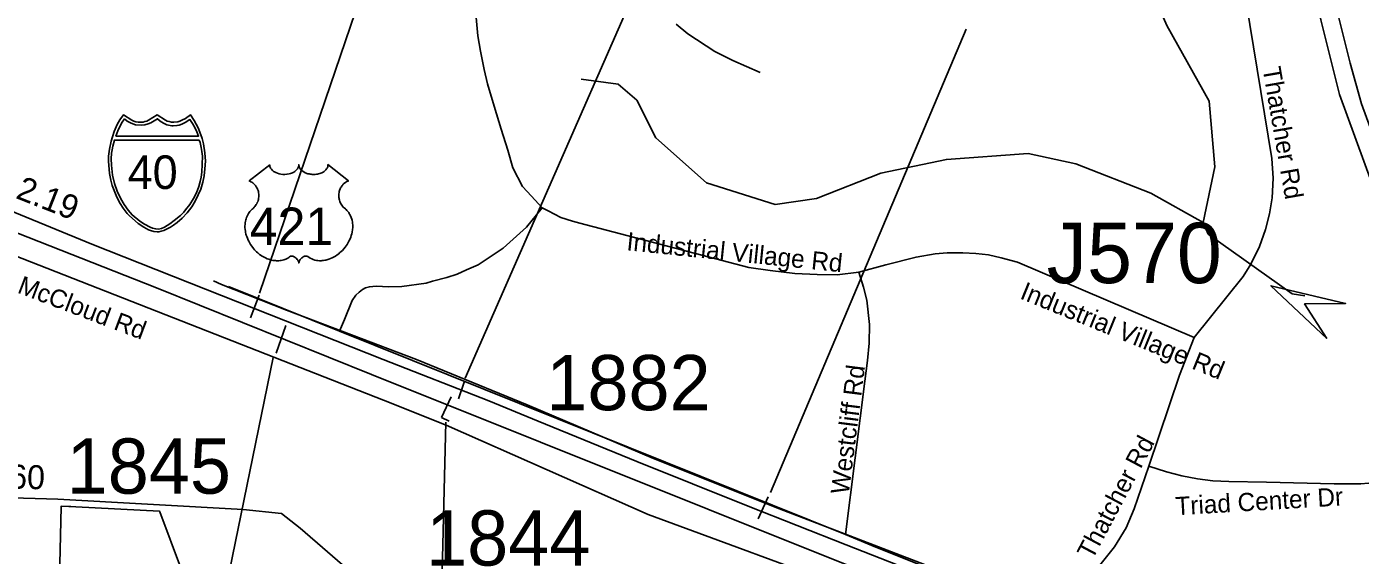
# Model space of a CAD drawing. Extents: x 1662474 to 1856135, y 779280 to 917889.
# Drawn here: x 1707768 to 1714723, y 851360 to 854116 of the extents above; entities that cross this region are included whole.
import ezdxf

# ---------------------------------------------------------------- set-up
doc = ezdxf.new("R2010")
doc.units = 0
for name, color, linetype in [('Cogo Default Point CELL', 7, 'Continuous'), ('Exist Boundary Political City Limit New', 7, 'Continuous'), ('Exist Hydrographic Misc Water Feature', 7, 'Continuous'), ('Exist Road Non-System Structure Non-Sys Other Number Label', 7, 'Continuous'), ('Exist Road Non-System Type 51', 7, 'Continuous'), ('Exist Road Non-System Type 51 Label', 7, 'Continuous'), ('Exist Road Primary Interstate Divided Center Attributed', 7, 'Continuous'), ('Exist Road Primary Interstate Mileage Hundredths English Label', 7, 'Continuous'), ('Exist Road Primary Interstate Service Attributed', 7, 'Continuous'), ('Exist Road Primary Interstate Shield Number Label', 7, 'Continuous'), ('Exist Road Primary Interstate Structure Cantilever Sign Number Label', 7, 'Continuous'), ('Exist Road Primary Interstate Structure Ovrhead Sign CELL', 7, 'Continuous'), ('Exist Road Primary NC Divided Attributed', 7, 'Continuous'), ('Exist Road Primary US Shield Number Label', 7, 'Continuous'), ('Exist Road Secondary Mileage Tenths English Label', 7, 'Continuous'), ('Exist Road Secondary Structure Culvert Attributed CELL', 7, 'Continuous'), ('Exist Road Secondary Type 51 Attributed', 7, 'Continuous'), ('Exist Road Secondary Type 51 Label', 7, 'Continuous'), ('Map Preparation Boundary City Limit Buffer Line', 7, 'Continuous'), ('Prop Horizontal Alignment Curve and Spiral Data', 7, 'Continuous'), ('Prop Horizontal Alignment Tick Label', 7, 'Continuous'), ('Prop Roadway Culvert', 7, 'Continuous')]:
    doc.layers.add(name, color=color, linetype=linetype)

msp = doc.modelspace()

# ---------------------------------------------------------------- linework, layer by layer
at = {"layer": 'Exist Boundary Political City Limit New'}
for points in [[(1712113.9, 851164.8), (1711009.2, 851572.6), (1709955.9, 852037.8), (1709628.4, 852168.8), (1707437.4, 853027.4)], [(1707999, 851613.4), (1708023.9, 851612.1), (1708024.6, 851612.1), (1708461.2, 851589.1), (1708462.4, 851586.1), (1708575.9, 851284.4), (1708692.4, 851306.4), (1708702.4, 851281.4), (1708802.6, 851030.4), (1708491.1, 850898.9), (1708332.6, 850832.7), (1707925.6, 850663), (1707934.9, 851051.4), (1707937.6, 851164.8), (1707948.2, 851612.2), (1707948.4, 851616.1), (1707988.1, 851614), (1707999, 851613.4)]]:
    msp.add_lwpolyline(points, dxfattribs=at)
at = {"layer": 'Exist Hydrographic Misc Water Feature'}
for points in [[(1713904.2, 853094.4), (1713965.2, 853385.2), (1713935.1, 853727.2), (1713714.2, 854122.4), (1713616.2, 854347.6), (1713568.2, 854571.8), (1713588.2, 854889.8), (1713376.1, 855458.7), (1712998.1, 855988.3), (1712875.1, 856237), (1712645.1, 856556.8), (1712563.1, 856709.4), (1712540.1, 856916.7), (1712543.1, 857241.7), (1712365.1, 857826.2), (1712428.1, 858278), (1712439.2, 858635.5)], [(1713904.2, 853094.4), (1713631.1, 853247.7), (1713240.1, 853400.1), (1712991.2, 853454.4), (1712565.2, 853423.6), (1712223.1, 853351.8), (1711888.1, 853220.8), (1711671.1, 853189.1), (1711314.1, 853301.4), (1711049.1, 853536.6), (1710951.1, 853732.2), (1710852.2, 853816.3), (1710660.1, 853843.2)], [(1714434.1, 852712.7), (1714367.2, 852723.9), (1713929.2, 853034.8), (1713904.2, 853094.4)]]:
    msp.add_lwpolyline(points, dxfattribs=at)
at = {"layer": 'Exist Road Non-System Type 51'}
for p, q in [((1709399.8, 852527.6), (1708820.6, 852762)), ((1712038.6, 851468.8), (1709399.8, 852527.6))]:
    msp.add_line(p, q, dxfattribs=at)
for points in [[(1710457.5, 853171.9), (1710400.9, 853232), (1710354.9, 853283.4), (1710304, 853380.2), (1710278, 853472.9), (1710242.2, 853581.6), (1710206.1, 853701.2), (1710171.4, 853818.9), (1710153.9, 853892.9), (1710135.1, 853987.6), (1710121.6, 854067.9), (1710112.9, 854163.8), (1710109, 854314.7), (1710119.4, 854455.4), (1710129.9, 854528.4), (1710141.2, 854591.6)], [(1714064, 854629.4), (1714108.4, 854361.9), (1714261.4, 853427.9), (1714268.1, 853326.2), (1714262.9, 853224.1), (1714250.1, 853140.2), (1714229.4, 853057.8), (1714197.6, 852970.1), (1714152.8, 852878.5), (1714112.4, 852813.7), (1713856.9, 852495)], [(1711593.1, 853876.6), (1711451.1, 853940.1), (1711357.8, 853986.1), (1711217.1, 854079.5), (1711154.9, 854128.6)], [(1710457.5, 853171.9), (1710375.6, 853070.1), (1710253.4, 852960.4), (1710123.6, 852875.1), (1710062.5, 852848), (1710013.6, 852825.7), (1709959.9, 852808.4), (1709884, 852789.2), (1709852.2, 852779.2), (1709725, 852761.9), (1709657.2, 852759.4), (1709591.6, 852763), (1709555.9, 852759.9), (1709535.5, 852753.8), (1709519.8, 852745.4), (1709501.6, 852732.5), (1709485.4, 852716.8), (1709465.4, 852688.2), (1709426, 852589.2), (1709399.8, 852527.6)], [(1712108.1, 852836.5), (1711995.5, 852822), (1711891.4, 852824.2), (1711773.8, 852828.6), (1711645.4, 852843.9), (1711535.1, 852859.6), (1710653.9, 853090.8), (1710615.2, 853101.2), (1710554.9, 853121.8), (1710487.9, 853156.4), (1710457.5, 853171.9)], [(1713856.9, 852495), (1712936.1, 852887.7), (1712849.9, 852911.5), (1712784, 852926.2), (1712718.4, 852932.5), (1712650.9, 852936.5), (1712569.6, 852936.5), (1712506, 852931.5), (1712406.9, 852914.7), (1712249.6, 852875.1), (1712108.1, 852836.5)], [(1712108.1, 852836.5), (1712132, 852757.8), (1712149.6, 852689.8), (1712164.6, 852563), (1712162.1, 852465.6), (1712153.9, 852375.1), (1712139.6, 852268.5), (1712038.6, 851468.8)], [(1713856.9, 852495), (1713779.8, 852299.5), (1713620.4, 851824.2)], [(1713620.4, 851824.2), (1713544.4, 851601.9), (1713502.9, 851502.7), (1713441.1, 851403.2), (1713358.5, 851300.2), (1713280, 851188.5), (1713226.2, 851118.4), (1713201.6, 851056.8), (1713186.9, 851031.2)], [(1715097.8, 851441.7), (1715070.6, 851479.4), (1715036.1, 851527), (1715020.2, 851558.8), (1714996.5, 851582.6), (1714985.9, 851593.2), (1714972.6, 851617), (1714951.5, 851640.9), (1714930.4, 851662), (1714906.5, 851677.9), (1714877.4, 851701.7), (1714832.4, 851720.2), (1714795.4, 851728.2), (1714765.6, 851736.4), (1714726.8, 851732.2), (1714661.9, 851731.5), (1714587.1, 851732.6), (1714233.9, 851740.7), (1714037, 851744.6), (1713953.8, 851748), (1713873.4, 851758.9), (1713792.1, 851774), (1713713.1, 851794.2), (1713620.4, 851824.2)], [(1713186.9, 851031.2), (1713110.2, 851054.4), (1712859, 851137.9), (1712197.6, 851401.9), (1712038.6, 851468.8)]]:
    msp.add_lwpolyline(points, dxfattribs=at)
at = {"layer": 'Exist Road Primary Interstate Divided Center Attributed'}
for points in [[(1714858.6, 850291.4), (1714067.9, 850602.6), (1712720.5, 851147.8), (1712042, 851414.6), (1711531.6, 851615.6), (1710949.7, 851849.5), (1710435.5, 852058.3), (1710178.4, 852164.6), (1709627.5, 852381.1), (1708108, 852982.4), (1707332.8, 853299.4), (1706940.4, 853450.2)], [(1706733.5, 853436.6), (1707609.2, 853082.9), (1708446.3, 852754.2), (1709567.5, 852301.9), (1713955.8, 850544.6), (1714879.8, 850194.7)]]:
    msp.add_lwpolyline(points, dxfattribs=at)
at = {"layer": 'Exist Road Primary Interstate Service Attributed'}
msp.add_lwpolyline([(1708743.2, 852790.6), (1708784, 852772.5), (1709124, 852637.7), (1709802.2, 852380.8), (1710379.3, 852144), (1711036.9, 851864.6), (1711694.6, 851601.7), (1713183.5, 851030.2), (1713948.5, 850732.5), (1714537.7, 850490.6), (1714930.2, 850348.6), (1715188, 850264.4), (1715304.2, 850224), (1715326.8, 850212.9)], dxfattribs=at)
at = {"layer": 'Exist Road Primary Interstate Structure Cantilever Sign Number Label'}
msp.add_line((1709954.5, 852053.4), (1709878.1, 848885.3), dxfattribs=at)
at = {"layer": 'Exist Road Primary Interstate Structure Ovrhead Sign CELL'}
for p, q in [((1708983.4, 852726), (1709739.9, 854951.2)), ((1710054.4, 852283.6), (1710945.7, 854314.8)), ((1711647.7, 851686.7), (1712667.9, 854103.6)), ((1708935.2, 852598.5), (1708981.6, 852716.2)), ((1709068.8, 852414.5), (1709119.2, 852557.7)), ((1709053.4, 852390.6), (1708494.4, 849651.1)), ((1710019.6, 852175), (1710050.5, 852263)), ((1711582.9, 851549.6), (1711636, 851664.4))]:
    msp.add_line(p, q, dxfattribs=at)
at = {"layer": 'Exist Road Primary NC Divided Attributed'}
for points in [[(1714454.9, 854537.7), (1714474.4, 854403.7), (1714518.1, 854151.5), (1714614.2, 853761.8), (1714781.1, 853304.7), (1714940.6, 852939.8), (1715103.9, 852601), (1715348.7, 852136.6), (1715740.5, 851377.2), (1715956.3, 850934.8), (1716083.6, 850647.2), (1716249.6, 850215.8), (1716318.7, 849988.5)], [(1716390, 849984.5), (1716372.9, 850056.8), (1716307.6, 850258.1), (1716231.4, 850475.7), (1716128, 850747.7), (1716046.3, 850932.6), (1715760.5, 851472.4), (1715689.7, 851621.2), (1715609.2, 851811.4), (1715452.2, 852106.9), (1715175.2, 852693.1), (1714934.8, 853192), (1714838.5, 853415), (1714729.9, 853713.5), (1714670.2, 853925.2), (1714610.4, 854169.5), (1714564.1, 854390.6), (1714537, 854522.6)]]:
    msp.add_lwpolyline(points, dxfattribs=at)
at = {"layer": 'Exist Road Secondary Structure Culvert Attributed CELL'}
msp.add_lwpolyline([(1714548, 852490.6), (1714256.9, 852765), (1714646.1, 852672.9), (1714433, 852670.1)], close=True, dxfattribs=at)
at = {"layer": 'Exist Road Secondary Type 51 Attributed'}
msp.add_lwpolyline([(1709479.9, 851255), (1709195.3, 851501.9), (1709098, 851576.8), (1708897.2, 851599.2), (1707931.1, 851651.6), (1706384.1, 851698.4)], dxfattribs=at)
at = {"layer": 'Map Preparation Boundary City Limit Buffer Line'}
for points in [[(1712113.9, 851164.8), (1711009.2, 851572.6), (1709955.9, 852037.8), (1709628.4, 852168.8), (1707437.4, 853027.4)], [(1707999, 851613.4), (1708023.9, 851612.1), (1708024.6, 851612.1), (1708461.2, 851589.1), (1708462.4, 851586.1), (1708575.9, 851284.4), (1708692.4, 851306.4), (1708702.4, 851281.4), (1708802.6, 851030.4), (1708491.1, 850898.9), (1708332.6, 850832.7), (1707925.6, 850663), (1707934.9, 851051.4), (1707937.6, 851164.8), (1707948.2, 851612.2), (1707948.4, 851616.1), (1707988.1, 851614), (1707999, 851613.4)]]:
    msp.add_lwpolyline(points, dxfattribs=at)
at = {"layer": 'Prop Horizontal Alignment Curve and Spiral Data'}
for q in [(1709981.5, 852185.3), (1709971.2, 852059.6)]:
    msp.add_line((1709931.1, 852078.5), q, dxfattribs=at)
at = {"layer": 'Prop Horizontal Alignment Tick Label'}
msp.add_lwpolyline([(1709035.7, 853396.4), (1709035.9, 853392), (1709037, 853386.8), (1709037.8, 853384.1), (1709040.3, 853379), (1709044.3, 853372.9), (1709049.9, 853366.9), (1709056.2, 853361.7), (1709060.5, 853358.9), (1709067.8, 853355), (1709076, 853351.6), (1709085.1, 853348.9), (1709094.5, 853347.1), (1709104.7, 853345.9), (1709114.8, 853345.7), (1709125.8, 853346.6), (1709137.8, 853348.9), (1709143.4, 853350.3), (1709149.6, 853352.5), (1709155.4, 853354.8), (1709161.7, 853358.2), (1709166.8, 853361.5), (1709170.8, 853364.4), (1709176.4, 853369.8), (1709180.9, 853375.4), (1709182.8, 853378.5), (1709184.4, 853381.5), (1709186.7, 853387.9), (1709187.3, 853390.8), (1709187.7, 853396.6), (1709188.1, 853391.7), (1709188.6, 853388.6), (1709189.4, 853385.6), (1709190.7, 853382.4), (1709192.9, 853377.9), (1709195.5, 853374.1), (1709200.2, 853368.5), (1709203.1, 853365.8), (1709205.8, 853363.6), (1709213.1, 853358.6), (1709221.5, 853354.3), (1709225.7, 853352.5), (1709229.9, 853351), (1709235.3, 853349.4), (1709240.9, 853348.1), (1709246.4, 853347.1), (1709252.1, 853346.3), (1709257.9, 853345.9), (1709262.6, 853345.7), (1709268.3, 853345.8), (1709273.7, 853346.1), (1709279.1, 853346.7), (1709285.2, 853347.7), (1709290, 853348.8), (1709296.4, 853350.5), (1709302.2, 853352.6), (1709307.2, 853354.8), (1709313.8, 853358.2), (1709319.2, 853361.6), (1709323.1, 853364.7), (1709327.7, 853369), (1709332.1, 853374.1), (1709334.7, 853377.8), (1709336.5, 853381.6), (1709338.2, 853385.6), (1709339.2, 853389.9), (1709339.7, 853393.6), (1709339.8, 853396.8), (1709446.1, 853312.1), (1709443.6, 853311.1), (1709437.8, 853308.3), (1709433.3, 853305.6), (1709425.9, 853300.5), (1709422.8, 853297.6), (1709419.7, 853294.7), (1709416.8, 853291.5), (1709414.2, 853288.6), (1709411.2, 853284.3), (1709408.4, 853280), (1709405.7, 853275.3), (1709403.7, 853271.3), (1709400.5, 853262.7), (1709398.9, 853257.3), (1709397.9, 853252.7), (1709396.6, 853243.2), (1709396.3, 853238.7), (1709396.3, 853234.3), (1709396.6, 853229.6), (1709397, 853225), (1709397.8, 853220.3), (1709398.6, 853216.2), (1709399.9, 853211.1), (1709401.8, 853205.2), (1709404.1, 853199.5), (1709409, 853190.2), (1709415.2, 853180.8), (1709419.7, 853175.6), (1709424.1, 853171), (1709430.6, 853165.5), (1709434.2, 853162.4), (1709438.2, 853158.3), (1709444.9, 853150.6), (1709447.6, 853146.9), (1709450.3, 853142.8), (1709452.8, 853138.6), (1709455.3, 853134.1), (1709457.4, 853130.1), (1709461.1, 853121), (1709463.8, 853112.2), (1709465.1, 853107.5), (1709467, 853097.1), (1709467.8, 853092), (1709468.6, 853081.8), (1709468.7, 853069.5), (1709467.7, 853057.8), (1709465.5, 853044.2), (1709463.7, 853036), (1709460.9, 853026.5), (1709458.2, 853018.3), (1709453.3, 853006.2), (1709449, 852997.4), (1709443.5, 852987.1), (1709439.6, 852980.9), (1709435.2, 852974.2), (1709429.6, 852966.6), (1709423.1, 852958.4), (1709415.2, 852949.8), (1709408.9, 852943.4), (1709400.6, 852936), (1709395.6, 852931.9), (1709388.4, 852926.5), (1709378.6, 852920), (1709368.9, 852914.4), (1709360.7, 852910.2), (1709353.4, 852907), (1709344, 852903.4), (1709328.3, 852899.1), (1709322.6, 852897.9), (1709315.9, 852896.9), (1709309.5, 852896.3), (1709303.4, 852895.9), (1709295.1, 852895.9), (1709286.9, 852896.5), (1709279.1, 852897.7), (1709271, 852899.4), (1709262.5, 852901.9), (1709254.8, 852904.9), (1709247, 852908.7), (1709233.9, 852917), (1709230.1, 852919), (1709227.9, 852919.6), (1709222.9, 852919.8), (1709218.1, 852918.8), (1709213.2, 852916.9), (1709210.2, 852915.3), (1709206.3, 852912.7), (1709203.3, 852910.4), (1709199.7, 852906.9), (1709197.2, 852904), (1709195.2, 852901.7), (1709191.5, 852895.9), (1709190.2, 852893.1), (1709188.8, 852889.6), (1709187.6, 852884.3), (1709186, 852890.9), (1709184, 852895.3), (1709181.7, 852899.1), (1709179.4, 852902.4), (1709175.7, 852906.7), (1709172.4, 852909.9), (1709168.3, 852913.2), (1709164.1, 852915.7), (1709160.7, 852917.5), (1709157.5, 852918.7), (1709153.7, 852919.6), (1709150.6, 852919.9), (1709148, 852919.8), (1709144.4, 852919), (1709139.6, 852915.6), (1709135.1, 852912.4), (1709130.1, 852909.3), (1709124.2, 852906.2), (1709119.9, 852904.2), (1709114.7, 852902.2), (1709108.7, 852900.2), (1709102.2, 852898.5), (1709095.5, 852897.2), (1709089.6, 852896.2), (1709083.2, 852895.7), (1709077.5, 852895.5), (1709071.6, 852895.5), (1709066, 852896), (1709059.5, 852896.5), (1709051.5, 852897.7), (1709044.8, 852899.2), (1709037.8, 852901.1), (1709030.6, 852903.4), (1709022.9, 852906.3), (1709013.2, 852910.5), (1709006.5, 852914), (1708995.9, 852920.1), (1708983.4, 852928.7), (1708974.1, 852936.3), (1708967.2, 852942.5), (1708957.1, 852952.8), (1708951.1, 852959.5), (1708941.8, 852971.6), (1708935.9, 852980.3), (1708932, 852986.7), (1708926.4, 852997), (1708923.2, 853003.5), (1708919.2, 853012.9), (1708916.1, 853021.5), (1708913.4, 853029.7), (1708912, 853034.9), (1708910, 853044), (1708908.8, 853050.5), (1708907.6, 853059.3), (1708906.9, 853068.7), (1708906.8, 853077.3), (1708907, 853084.4), (1708907.8, 853092.8), (1708909.3, 853101.6), (1708910.9, 853109.2), (1708912.5, 853114.7), (1708914.7, 853121.4), (1708917.7, 853128.7), (1708921.2, 853135.7), (1708924.6, 853141.6), (1708928.8, 853147.9), (1708932.9, 853153.2), (1708938.4, 853159.1), (1708944, 853164.5), (1708949.2, 853168.7), (1708955.4, 853174.7), (1708958.6, 853178.4), (1708962.4, 853183.5), (1708965.5, 853188.2), (1708967.9, 853192.4), (1708971.2, 853198.6), (1708973.1, 853203.2), (1708975.6, 853210.4), (1708976.8, 853215.4), (1708978, 853221.9), (1708978.9, 853228), (1708979.2, 853235.6), (1708979, 853241.9), (1708978.2, 853249.2), (1708976.8, 853256.2), (1708975.1, 853262.4), (1708972.5, 853269.4), (1708970.1, 853274.6), (1708966, 853281.6), (1708961.5, 853288), (1708956.8, 853293.3), (1708952.1, 853298), (1708947.6, 853301.5), (1708943.3, 853304.6), (1708937.9, 853307.9), (1708932.7, 853310.4), (1708929.4, 853311.8)], close=True, dxfattribs=at)
at = {"layer": 'Prop Roadway Culvert'}
for points in [[(1708448.3, 853046.1), (1708457.8, 853047), (1708470.5, 853049.5), (1708482.9, 853053.6), (1708497, 853059.8), (1708517.8, 853071.4), (1708534.6, 853081.2), (1708553.9, 853094.2), (1708580.1, 853117.9), (1708606.1, 853145.3), (1708629.1, 853176.4), (1708647.3, 853205.4), (1708663.4, 853238.5), (1708676.8, 853269.4), (1708687.5, 853304.8), (1708694.6, 853339), (1708698.2, 853374.7), (1708700.5, 853414.3), (1708697.8, 853458.8), (1708690.1, 853504.4), (1708682.8, 853532.7), (1708671.8, 853566.7), (1708662.8, 853588.3), (1708642, 853626.8), (1708623.2, 853656.4), (1708596, 853637.2), (1708578.2, 853627.8), (1708567.4, 853622.9), (1708556.2, 853620.7), (1708535.7, 853618.2), (1708522.8, 853618.8), (1708510.9, 853621.5), (1708500.8, 853623.7), (1708492.5, 853627.8), (1708448.3, 853656.4), (1708404, 853627.8), (1708394.7, 853623.5), (1708385.2, 853621.5), (1708376.1, 853619), (1708360.9, 853618.2), (1708349.4, 853618.6), (1708337.5, 853620.7), (1708328.1, 853622.7), (1708317.6, 853627.8), (1708272.5, 853656.4), (1708254.8, 853630.6), (1708240.3, 853605.2), (1708224.9, 853569.3), (1708215.4, 853541.5), (1708208.6, 853518.6), (1708200.2, 853476.7), (1708195.9, 853440.1), (1708195.2, 853414.3), (1708199.9, 853349.7), (1708207, 853315.4), (1708214.2, 853287.6), (1708238.1, 853227.6), (1708256, 853193.9), (1708271.4, 853169.8), (1708293, 853142.6), (1708304.7, 853129.6), (1708349.5, 853090.5), (1708379.4, 853070), (1708403.3, 853057.1), (1708414.6, 853052.9), (1708432.1, 853048)], [(1708277.9, 853635.6), (1708266.9, 853618.7), (1708254.2, 853595.9), (1708244.1, 853572.2), (1708233.7, 853546), (1708665.3, 853545.9), (1708655.2, 853568.3), (1708644.5, 853590.8), (1708633.2, 853611.4), (1708619.5, 853631.3), (1708595.3, 853616), (1708577.7, 853607.7), (1708563.5, 853602.8), (1708551.5, 853600.1), (1708532.9, 853598.7), (1708524.6, 853599.1), (1708498.7, 853605), (1708481.1, 853612.2), (1708464.4, 853623.3), (1708450.9, 853636.1), (1708416.7, 853615.4), (1708401.5, 853608.7), (1708384.1, 853604.2), (1708365, 853601.8), (1708335.6, 853605), (1708312.5, 853613), (1708292.6, 853623.3)], [(1708667.8, 853524.6), (1708672.4, 853512.4), (1708678.8, 853485.3), (1708682.1, 853464.5), (1708685.6, 853440.5), (1708684.4, 853399.4), (1708682.4, 853356.8), (1708678.5, 853331.6), (1708673.2, 853308.7), (1708666.1, 853283.2), (1708654.5, 853249.4), (1708638.6, 853220.7), (1708618.8, 853188.9), (1708597.3, 853161), (1708587.9, 853149.4), (1708570.2, 853130.8), (1708538, 853104.9), (1708514.5, 853087.3), (1708486.3, 853070.7), (1708472, 853064.3), (1708455.3, 853060.8), (1708441.6, 853061.8), (1708425, 853066.2), (1708411.6, 853069.9), (1708382.1, 853085.8), (1708358.3, 853101.7), (1708318.5, 853134.4), (1708297.1, 853159.5), (1708277, 853188.9), (1708259.1, 853219), (1708240.1, 853258.6), (1708226.6, 853298.5), (1708216.8, 853341.6), (1708210.2, 853394.2), (1708209.5, 853426.3), (1708211.4, 853457.2), (1708214.4, 853473.3), (1708218.3, 853493.4), (1708226.2, 853524.4)]]:
    msp.add_lwpolyline(points, close=True, dxfattribs=at)

# ---------------------------------------------------------------- texts
at = {"layer": 'Cogo Default Point CELL'}
for s, p in [('1882', (1710478.4, 852116.1)), ('1845', (1707977, 851681)), ('1844', (1709851.3, 851306))]:
    msp.add_text(s, height=288, dxfattribs=at).set_placement(p)
at = {"layer": 'Exist Road Non-System Structure Non-Sys Other Number Label'}
msp.add_text('J570', height=314.96, dxfattribs=at).set_placement((1713087.8, 852778.8))
at = {"layer": 'Exist Road Non-System Type 51 Label'}
for s, rotation, p in [('Thatcher Rd', 279.85961, (1714212.9, 853898.8)), ('Industrial Village Rd', 354.13704, (1710894.2, 852950.6)), ('Industrial Village Rd', 337.83333, (1712943, 852700.1)), ('Westcliff Rd', 82.74334, (1712055.2, 851673.9)), ('Thatcher Rd', 62.02967, (1713325.8, 851332.4)), ('Triad Center Dr', 3.3729, (1713761.9, 851568.2))]:
    msp.add_text(s, height=95, rotation=rotation, dxfattribs=at).set_placement(p)
at = {"layer": 'Exist Road Primary Interstate Mileage Hundredths English Label'}
msp.add_text('2.19', height=125, rotation=338.54604, dxfattribs=at).set_placement((1707705.9, 853223.8))
at = {"layer": 'Exist Road Primary Interstate Shield Number Label'}
msp.add_text('40', height=175, dxfattribs=at).set_placement((1708295.4, 853269.9))
at = {"layer": 'Exist Road Primary US Shield Number Label'}
msp.add_text('421', height=195, dxfattribs=at).set_placement((1708931.8, 852977.7))
at = {"layer": 'Exist Road Secondary Mileage Tenths English Label'}
msp.add_text('.60', height=125, rotation=358.26804, dxfattribs=at).set_placement((1707629.5, 851710))
at = {"layer": 'Exist Road Secondary Type 51 Label'}
msp.add_text('McCloud Rd', height=95, rotation=339.25708, dxfattribs=at).set_placement((1707714.9, 852730.3))

doc.saveas('drawing.dxf')
